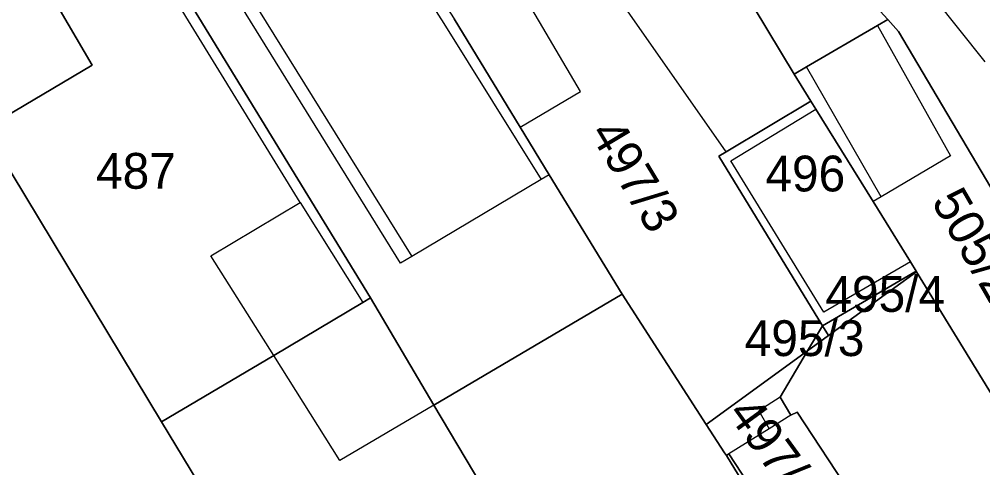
# Model space of a CAD drawing. Extents: x -263943 to -261149, y -1236934 to -1230686.
# Drawn here: x -262751.5 to -262697.6, y -1235500.9 to -1235475.9 of the extents above; entities that cross this region are included whole.
import ezdxf

# ---------------------------------------------------------------- set-up
doc = ezdxf.new("R2010")
doc.units = 0
for name, color, linetype in [('body_kn', 7, 'Continuous'), ('kladpar_druhypozemkov', 7, 'Continuous'), ('kladpar_hranice', 7, 'Continuous'), ('kladpar_parcelnecisla', 7, 'Continuous'), ('kladpar_plochy', 7, 'Continuous'), ('zappar_hrandruhpozemk', 7, 'Continuous')]:
    doc.layers.add(name, color=color, linetype=linetype)

msp = doc.modelspace()

# ---------------------------------------------------------------- linework, layer by layer
at = {"layer": 'body_kn'}
for p, q in [((-262702.89, -1235475.91), (-262702.89, -1235475.91)), ((-262727.72, -1235476.12), (-262727.72, -1235476.12)), ((-262703.46, -1235476.24), (-262703.46, -1235476.24)), ((-262703.46, -1235476.24), (-262703.46, -1235476.24)), ((-262702.28, -1235476.58), (-262702.28, -1235476.58)), ((-262747.39, -1235478.45), (-262747.39, -1235478.45)), ((-262707.44, -1235478.54), (-262707.44, -1235478.54)), ((-262708.12, -1235478.96), (-262708.12, -1235478.96)), ((-262708.12, -1235478.96), (-262708.12, -1235478.96)), ((-262720.07, -1235479.92), (-262720.07, -1235479.92)), ((-262707.19, -1235480.46), (-262707.19, -1235480.46)), ((-262706.91, -1235480.91), (-262706.91, -1235480.91)), ((-262723.45, -1235481.91), (-262723.45, -1235481.91)), ((-262723.45, -1235481.91), (-262723.45, -1235481.91)), ((-262712.34, -1235483.54), (-262712.34, -1235483.54)), ((-262711.92, -1235483.29), (-262711.92, -1235483.29)), ((-262711.92, -1235483.29), (-262711.92, -1235483.29)), ((-262699.37, -1235483.52), (-262699.37, -1235483.52)), ((-262711.66, -1235483.8), (-262711.66, -1235483.8)), ((-262721.82, -1235484.58), (-262721.82, -1235484.58)), ((-262721.82, -1235484.58), (-262721.82, -1235484.58)), ((-262722.27, -1235484.85), (-262722.27, -1235484.85)), ((-262735.74, -1235486.13), (-262735.74, -1235486.13)), ((-262703.71, -1235486.07), (-262703.71, -1235486.07)), ((-262703.26, -1235485.81), (-262703.26, -1235485.81)), ((-262703.26, -1235485.81), (-262703.26, -1235485.81)), ((-262740.74, -1235489.11), (-262740.74, -1235489.11)), ((-262730.13, -1235489.51), (-262730.13, -1235489.51)), ((-262729.5, -1235489.14), (-262729.5, -1235489.14)), ((-262701.62, -1235489.44), (-262701.62, -1235489.44)), ((-262701.62, -1235489.44), (-262701.62, -1235489.44)), ((-262701.29, -1235489.96), (-262701.29, -1235489.96)), ((-262701.29, -1235489.96), (-262701.29, -1235489.96)), ((-262701.27, -1235490), (-262701.27, -1235490)), ((-262731.82, -1235491.46), (-262731.82, -1235491.46)), ((-262717.74, -1235491.26), (-262717.74, -1235491.26)), ((-262732.24, -1235491.71), (-262732.24, -1235491.71)), ((-262706.46, -1235492.25), (-262706.46, -1235492.25)), ((-262706.54, -1235493.02), (-262706.54, -1235493.02)), ((-262706.54, -1235493.02), (-262706.54, -1235493.02)), ((-262706.2, -1235493.57), (-262706.2, -1235493.57)), ((-262737.23, -1235494.67), (-262737.23, -1235494.67)), ((-262737.23, -1235494.67), (-262737.23, -1235494.67)), ((-262707.37, -1235494.42), (-262707.37, -1235494.42)), ((-262707.37, -1235494.42), (-262707.37, -1235494.42)), ((-262708.9, -1235497), (-262708.9, -1235497)), ((-262708.9, -1235497), (-262708.9, -1235497)), ((-262728.27, -1235497.45), (-262728.27, -1235497.45)), ((-262728.27, -1235497.45), (-262728.27, -1235497.45)), ((-262710.09, -1235497.77), (-262710.09, -1235497.77)), ((-262708.3, -1235498.02), (-262708.3, -1235498.02)), ((-262708.3, -1235498.02), (-262708.3, -1235498.02)), ((-262707.96, -1235497.85), (-262707.96, -1235497.85)), ((-262743.5, -1235498.38), (-262743.5, -1235498.38)), ((-262743.5, -1235498.38), (-262743.5, -1235498.38)), ((-262713.04, -1235498.53), (-262713.04, -1235498.53)), ((-262709.51, -1235498.77), (-262709.51, -1235498.77)), ((-262709.51, -1235498.77), (-262709.51, -1235498.77)), ((-262712.01, -1235500.12), (-262712.01, -1235500.12)), ((-262711.91, -1235500.27), (-262711.91, -1235500.27)), ((-262711.77, -1235500.18), (-262711.77, -1235500.18)), ((-262733.53, -1235500.54), (-262733.53, -1235500.54))]:
    msp.add_line(p, q, dxfattribs=at)
at = {"layer": 'kladpar_druhypozemkov'}
for p, q in [((-262744.93, -1235483.36), (-262744.93, -1235483.36)), ((-262707.98, -1235483.56), (-262707.98, -1235483.56)), ((-262715.35, -1235485.52), (-262715.35, -1235485.52)), ((-262705.64, -1235492.75), (-262705.64, -1235492.75)), ((-262706.75, -1235493.73), (-262706.75, -1235493.73)), ((-262707.49, -1235500.81), (-262707.49, -1235500.81))]:
    msp.add_line(p, q, dxfattribs=at)
at = {"layer": 'kladpar_hranice'}
for points in [[(-262691.95, -1235494), (-262702.28, -1235476.58), (-262702.89, -1235475.91), (-262711.13, -1235466.94), (-262712.48, -1235464.93), (-262716.59, -1235458.82), (-262718.89, -1235455.44), (-262731.08, -1235436.91), (-262729.09, -1235435.62), (-262728.32, -1235437.09), (-262725.8, -1235441.9), (-262724.01, -1235445.03), (-262721.55, -1235443.84), (-262721.04, -1235444.94), (-262720.2, -1235444.51), (-262715.59, -1235453.4), (-262712.75, -1235457.88), (-262709.11, -1235463.63)], [(-262721.82, -1235484.58), (-262717.74, -1235491.26), (-262728.27, -1235497.45), (-262731.82, -1235491.46), (-262747.86, -1235465.24), (-262754.18, -1235454.77), (-262755.37, -1235452.8), (-262745.47, -1235446.26), (-262744.64, -1235447.67), (-262744.35, -1235448.17), (-262740.75, -1235454.32), (-262737.45, -1235459.96), (-262727.13, -1235475.87), (-262723.45, -1235481.91), (-262721.82, -1235484.58)], [(-262748.38, -1235465.56), (-262753.21, -1235468.5), (-262747.39, -1235478.45), (-262753.4, -1235482.02), (-262756.22, -1235477.3), (-262757.77, -1235474.71), (-262765.49, -1235461.8), (-262766.45, -1235460.19), (-262762.56, -1235457.56), (-262755.37, -1235452.8), (-262754.18, -1235454.77), (-262747.86, -1235465.24), (-262748.38, -1235465.56)], [(-262743.5, -1235498.38), (-262753.4, -1235482.02), (-262747.39, -1235478.45), (-262753.21, -1235468.5), (-262748.38, -1235465.56), (-262747.86, -1235465.24), (-262731.82, -1235491.46), (-262732.24, -1235491.71), (-262737.23, -1235494.67), (-262743.5, -1235498.38)], [(-262708.12, -1235478.96), (-262714.18, -1235468.9), (-262713.72, -1235468.6), (-262711.13, -1235466.94), (-262702.89, -1235475.91), (-262703.46, -1235476.24), (-262707.44, -1235478.54), (-262708.12, -1235478.96)], [(-262714.18, -1235468.9), (-262708.12, -1235478.96), (-262707.19, -1235480.46), (-262711.92, -1235483.29), (-262712.34, -1235483.54), (-262706.54, -1235493.02), (-262707.37, -1235494.42), (-262713.04, -1235498.53), (-262717.74, -1235491.26), (-262721.82, -1235484.58), (-262723.45, -1235481.91), (-262727.13, -1235475.87)], [(-262701.29, -1235489.96), (-262701.62, -1235489.44), (-262703.71, -1235486.07), (-262706.91, -1235480.91), (-262707.19, -1235480.46), (-262708.12, -1235478.96), (-262707.44, -1235478.54), (-262703.46, -1235476.24), (-262702.89, -1235475.91), (-262702.28, -1235476.58), (-262691.95, -1235494), (-262696.88, -1235497.18), (-262701.27, -1235490), (-262701.29, -1235489.96)], [(-262732.68, -1235542.66), (-262735.56, -1235537.92), (-262738.97, -1235532.25), (-262742.37, -1235526.62), (-262748.42, -1235516.59), (-262751.86, -1235510.9), (-262754.4, -1235506.7), (-262759.41, -1235498.41), (-262755.64, -1235496.17), (-262761.46, -1235480.43), (-262761.23, -1235480.29), (-262759.33, -1235483.39), (-262754.85, -1235480.58), (-262756.66, -1235477.56), (-262756.22, -1235477.3), (-262753.4, -1235482.02), (-262743.5, -1235498.38), (-262739.92, -1235504.3), (-262721.5, -1235535.89), (-262732.68, -1235542.66)], [(-262701.29, -1235489.96), (-262706.54, -1235493.02), (-262712.34, -1235483.54), (-262711.92, -1235483.29), (-262707.19, -1235480.46), (-262706.91, -1235480.91), (-262703.71, -1235486.07), (-262701.62, -1235489.44), (-262701.29, -1235489.96)], [(-262679.94, -1235550.86), (-262683.58, -1235545.66), (-262690.16, -1235535.81), (-262691.29, -1235533.96), (-262697.71, -1235523.48), (-262711.91, -1235500.27), (-262711.77, -1235500.18), (-262708.67, -1235504.92), (-262704.92, -1235502.47), (-262707.96, -1235497.85), (-262708.3, -1235498.02), (-262708.9, -1235497), (-262707.37, -1235494.42), (-262706.2, -1235493.57), (-262701.27, -1235490), (-262696.88, -1235497.18), (-262679.03, -1235526.4), (-262678.1, -1235528.02), (-262677.34, -1235529.21), (-262668.48, -1235542.55), (-262672.73, -1235545.63)], [(-262706.54, -1235493.02), (-262701.29, -1235489.96), (-262701.27, -1235490), (-262706.2, -1235493.57), (-262706.54, -1235493.02)], [(-262723.7, -1235525.41), (-262722.84, -1235524.9), (-262721.28, -1235527.52), (-262713.16, -1235522.89), (-262708.44, -1235530.63), (-262720.78, -1235537.12), (-262721.5, -1235535.89), (-262739.92, -1235504.3), (-262743.5, -1235498.38), (-262737.23, -1235494.67), (-262732.24, -1235491.71), (-262731.82, -1235491.46), (-262728.27, -1235497.45), (-262719.87, -1235511.58), (-262724.65, -1235514.3), (-262725.27, -1235513.22), (-262728.61, -1235515.12), (-262728, -1235516.21), (-262726.41, -1235518.88), (-262727.27, -1235519.39), (-262723.7, -1235525.41)], [(-262708.44, -1235530.63), (-262713.16, -1235522.89), (-262719.82, -1235511.67), (-262719.87, -1235511.58), (-262728.27, -1235497.45), (-262717.74, -1235491.26), (-262713.04, -1235498.53), (-262712.01, -1235500.12), (-262711.91, -1235500.27), (-262697.71, -1235523.48), (-262698.56, -1235524.05), (-262708.44, -1235530.63)], [(-262707.37, -1235494.42), (-262706.54, -1235493.02), (-262706.2, -1235493.57), (-262707.37, -1235494.42)], [(-262707.37, -1235494.42), (-262708.9, -1235497), (-262708.3, -1235498.02), (-262707.96, -1235497.85), (-262704.92, -1235502.47), (-262708.67, -1235504.92), (-262711.77, -1235500.18), (-262711.91, -1235500.27), (-262712.01, -1235500.12), (-262713.04, -1235498.53), (-262707.37, -1235494.42)]]:
    msp.add_lwpolyline(points, dxfattribs=at)
at = {"layer": 'kladpar_plochy'}
for points in [[(-262721.82, -1235484.58), (-262717.74, -1235491.26), (-262728.27, -1235497.45), (-262731.82, -1235491.46), (-262747.86, -1235465.24), (-262754.18, -1235454.77), (-262755.37, -1235452.8), (-262745.47, -1235446.26), (-262744.64, -1235447.67), (-262744.35, -1235448.17), (-262740.75, -1235454.32), (-262737.45, -1235459.96), (-262727.13, -1235475.87), (-262723.45, -1235481.91)], [(-262748.38, -1235465.56), (-262753.21, -1235468.5), (-262747.39, -1235478.45), (-262753.4, -1235482.02), (-262756.22, -1235477.3), (-262757.77, -1235474.71), (-262765.49, -1235461.8), (-262766.45, -1235460.19), (-262762.56, -1235457.56), (-262755.37, -1235452.8), (-262754.18, -1235454.77), (-262747.86, -1235465.24)], [(-262743.5, -1235498.38), (-262753.4, -1235482.02), (-262747.39, -1235478.45), (-262753.21, -1235468.5), (-262748.38, -1235465.56), (-262747.86, -1235465.24), (-262731.82, -1235491.46), (-262732.24, -1235491.71), (-262737.23, -1235494.67)], [(-262708.12, -1235478.96), (-262714.18, -1235468.9), (-262713.72, -1235468.6), (-262711.13, -1235466.94), (-262702.89, -1235475.91), (-262703.46, -1235476.24), (-262707.44, -1235478.54)], [(-262701.29, -1235489.96), (-262701.62, -1235489.44), (-262703.71, -1235486.07), (-262706.91, -1235480.91), (-262707.19, -1235480.46), (-262708.12, -1235478.96), (-262707.44, -1235478.54), (-262703.46, -1235476.24), (-262702.89, -1235475.91), (-262702.28, -1235476.58), (-262691.95, -1235494), (-262696.88, -1235497.18), (-262701.27, -1235490)], [(-262732.68, -1235542.66), (-262735.56, -1235537.92), (-262738.97, -1235532.25), (-262742.37, -1235526.62), (-262748.42, -1235516.59), (-262751.86, -1235510.9), (-262754.4, -1235506.7), (-262759.41, -1235498.41), (-262755.64, -1235496.17), (-262761.46, -1235480.43), (-262761.23, -1235480.29), (-262759.33, -1235483.39), (-262754.85, -1235480.58), (-262756.66, -1235477.56), (-262756.22, -1235477.3), (-262753.4, -1235482.02), (-262743.5, -1235498.38), (-262739.92, -1235504.3), (-262721.5, -1235535.89)], [(-262701.29, -1235489.96), (-262706.54, -1235493.02), (-262712.34, -1235483.54), (-262711.92, -1235483.29), (-262707.19, -1235480.46), (-262706.91, -1235480.91), (-262703.71, -1235486.07), (-262701.62, -1235489.44)], [(-262679.94, -1235550.86), (-262683.58, -1235545.66), (-262690.16, -1235535.81), (-262691.29, -1235533.96), (-262697.71, -1235523.48), (-262711.91, -1235500.27), (-262711.77, -1235500.18), (-262708.67, -1235504.92), (-262704.92, -1235502.47), (-262707.96, -1235497.85), (-262708.3, -1235498.02), (-262708.9, -1235497), (-262707.37, -1235494.42), (-262706.2, -1235493.57), (-262701.27, -1235490), (-262696.88, -1235497.18), (-262679.03, -1235526.4), (-262678.1, -1235528.02), (-262677.34, -1235529.21), (-262668.48, -1235542.55), (-262672.73, -1235545.63), (-262685.17, -1235526.28), (-262686.8, -1235527.37), (-262674.32, -1235546.78)], [(-262706.54, -1235493.02), (-262701.29, -1235489.96), (-262701.27, -1235490), (-262706.2, -1235493.57)], [(-262723.7, -1235525.41), (-262722.84, -1235524.9), (-262721.28, -1235527.52), (-262713.16, -1235522.89), (-262708.44, -1235530.63), (-262720.78, -1235537.12), (-262721.5, -1235535.89), (-262739.92, -1235504.3), (-262743.5, -1235498.38), (-262737.23, -1235494.67), (-262732.24, -1235491.71), (-262731.82, -1235491.46), (-262728.27, -1235497.45), (-262719.87, -1235511.58), (-262724.65, -1235514.3), (-262725.27, -1235513.22), (-262728.61, -1235515.12), (-262728, -1235516.21), (-262726.41, -1235518.88), (-262727.27, -1235519.39)], [(-262708.44, -1235530.63), (-262713.16, -1235522.89), (-262719.82, -1235511.67), (-262719.87, -1235511.58), (-262728.27, -1235497.45), (-262717.74, -1235491.26), (-262713.04, -1235498.53), (-262712.01, -1235500.12), (-262711.91, -1235500.27), (-262697.71, -1235523.48), (-262698.56, -1235524.05)], [(-262707.37, -1235494.42), (-262706.54, -1235493.02), (-262706.2, -1235493.57)], [(-262707.37, -1235494.42), (-262708.9, -1235497), (-262708.3, -1235498.02), (-262707.96, -1235497.85), (-262704.92, -1235502.47), (-262708.67, -1235504.92), (-262711.77, -1235500.18), (-262711.91, -1235500.27), (-262712.01, -1235500.12), (-262713.04, -1235498.53)]]:
    msp.add_lwpolyline(points, close=True, dxfattribs=at)
for points in [[(-262691.95, -1235494), (-262702.28, -1235476.58), (-262702.89, -1235475.91), (-262711.13, -1235466.94)], [(-262714.18, -1235468.9), (-262708.12, -1235478.96), (-262707.19, -1235480.46), (-262711.92, -1235483.29), (-262712.34, -1235483.54), (-262706.54, -1235493.02), (-262707.37, -1235494.42), (-262713.04, -1235498.53), (-262717.74, -1235491.26), (-262721.82, -1235484.58), (-262723.45, -1235481.91), (-262727.13, -1235475.87)]]:
    msp.add_lwpolyline(points, dxfattribs=at)
at = {"layer": 'zappar_hrandruhpozemk'}
for p, q in [((-262730.13, -1235489.51), (-262752.57, -1235453.39)), ((-262751.98, -1235453.01), (-262729.5, -1235489.14)), ((-262735.74, -1235486.13), (-262748.38, -1235465.56)), ((-262711.92, -1235483.29), (-262721.21, -1235470.01)), ((-262697.44, -1235478.26), (-262702.66, -1235471.7)), ((-262720.07, -1235479.92), (-262723.66, -1235473.83)), ((-262703.46, -1235476.24), (-262699.37, -1235483.52)), ((-262723.45, -1235481.91), (-262720.07, -1235479.92)), ((-262711.66, -1235483.8), (-262706.91, -1235480.91)), ((-262706.46, -1235492.25), (-262711.66, -1235483.8)), ((-262740.74, -1235489.11), (-262735.74, -1235486.13)), ((-262735.74, -1235486.13), (-262732.24, -1235491.71)), ((-262703.26, -1235485.81), (-262703.71, -1235486.07)), ((-262737.23, -1235494.67), (-262740.74, -1235489.11)), ((-262701.62, -1235489.44), (-262706.46, -1235492.25)), ((-262733.53, -1235500.54), (-262737.23, -1235494.67)), ((-262708.9, -1235497), (-262710.09, -1235497.77)), ((-262728.27, -1235497.45), (-262733.53, -1235500.54)), ((-262710.09, -1235497.77), (-262709.51, -1235498.77)), ((-262708.3, -1235498.02), (-262709.51, -1235498.77)), ((-262709.51, -1235498.77), (-262711.77, -1235500.18))]:
    msp.add_line(p, q, dxfattribs=at)
for points in [[(-262737.45, -1235459.96), (-262737.87, -1235460.22), (-262727.72, -1235476.12), (-262722.27, -1235484.85)], [(-262699.37, -1235483.52), (-262703.26, -1235485.81), (-262707.44, -1235478.54)], [(-262721.82, -1235484.58), (-262722.27, -1235484.85), (-262729.5, -1235489.14), (-262730.13, -1235489.51)]]:
    msp.add_lwpolyline(points, dxfattribs=at)

# ---------------------------------------------------------------- texts
at = {"layer": 'kladpar_parcelnecisla'}
for s, rotation, p in [('497/3', 301, (-262719.596, -1235482.256)), ('505/2', 300, (-262700.48, -1235486.074)), ('497/4', 306, (-262711.905, -1235497.928))]:
    msp.add_text(s, height=2, rotation=rotation, dxfattribs=at).set_placement(p)
for s, p in [('487', (-262747.163, -1235485.36)), ('496', (-262709.729, -1235485.51)), ('495/4', (-262706.374, -1235492.24)), ('495/3', (-262710.887, -1235494.71))]:
    msp.add_text(s, height=2, dxfattribs=at).set_placement(p)

doc.saveas('drawing.dxf')
